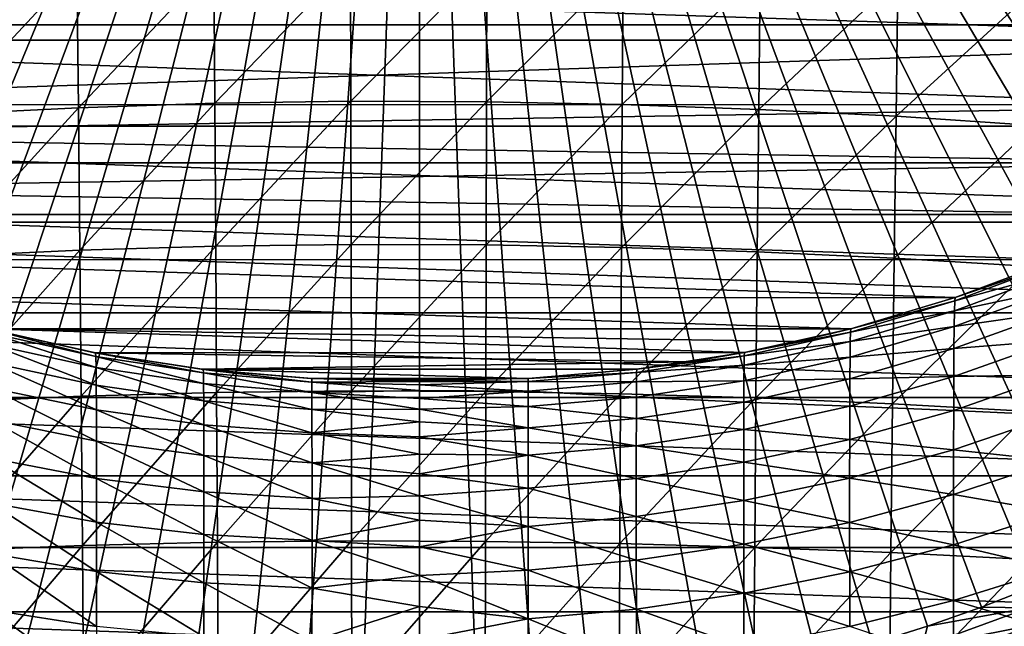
# Model space of a CAD drawing. Header units: metres. Extents: x -24 to 72, y -247 to 22.
# Tile 406 of 573: x -5 to 8, y -20 to -12. Entities that reach past the tile are written whole.
import ezdxf

# ---------------------------------------------------------------- set-up
doc = ezdxf.new("R2010")
doc.units = ezdxf.units.M
doc.layers.add('solid_509589_MEDIA_SW0001', color=7, linetype='CONTINUOUS')

msp = doc.modelspace()

# ---------------------------------------------------------------- linework, layer by layer
at = {"layer": 'solid_509589_MEDIA_SW0001'}
for points in [[(-17.029215, -11.823595, 132.530869), (-16.596352, -12.423874, 132.530869), (0, 0, 132.892746)], [(-16.596352, -12.423874, 132.530869), (-16.14234, -13.00832, 132.530869), (0, 0, 132.892746)], [(-16.14234, -13.00832, 132.530869), (-15.667758, -13.576189, 132.530869), (0, 0, 132.892746)], [(-15.667758, -13.576189, 132.530869), (-15.173208, -14.126758, 132.530869), (0, 0, 132.892746)], [(-15.173208, -14.126758, 132.530869), (-14.659324, -14.659324, 132.530869), (0, 0, 132.892746)], [(-14.659324, -14.659324, 132.530869), (-14.126758, -15.173208, 132.530869), (0, 0, 132.892746)], [(-14.126758, -15.173208, 132.530869), (-13.576189, -15.667758, 132.530869), (0, 0, 132.892746)], [(-13.576189, -15.667758, 132.530869), (-13.00832, -16.14234, 132.530869), (0, 0, 132.892746)], [(-13.00832, -16.14234, 132.530869), (-12.423874, -16.596352, 132.530869), (0, 0, 132.892746)], [(-12.423874, -16.596352, 132.530869), (-11.823595, -17.029215, 132.530869), (0, 0, 132.892746)], [(-11.823595, -17.029215, 132.530869), (-11.208249, -17.440376, 132.530869), (0, 0, 132.892746)], [(-11.208249, -17.440376, 132.530869), (-10.578619, -17.829311, 132.530869), (0, 0, 132.892746)], [(-10.578619, -17.829311, 132.530869), (-9.93551, -18.195526, 132.530869), (0, 0, 132.892746)], [(-9.93551, -18.195526, 132.530869), (-9.279737, -18.538555, 132.530869), (0, 0, 132.892746)], [(-9.279737, -18.538555, 132.530869), (-8.612141, -18.857958, 132.530869), (0, 0, 132.892746)], [(-8.612141, -18.857958, 132.530869), (-7.933569, -19.15333, 132.530869), (0, 0, 132.892746)], [(-7.933569, -19.15333, 132.530869), (-7.244887, -19.424294, 132.530869), (0, 0, 132.892746)], [(-7.244887, -19.424294, 132.530869), (-6.546972, -19.670504, 132.530869), (0, 0, 132.892746)], [(-6.546972, -19.670504, 132.530869), (-5.840714, -19.891647, 132.530869), (0, 0, 132.892746)], [(-5.840714, -19.891647, 132.530869), (-5.127014, -20.08744, 132.530869), (0, 0, 132.892746)], [(-5.127014, -20.08744, 132.530869), (-4.406779, -20.257637, 132.530869), (0, 0, 132.892746)], [(-4.406779, -20.257637, 132.530869), (-3.680929, -20.402018, 132.530869), (0, 0, 132.892746)], [(-3.680929, -20.402018, 132.530869), (-2.950388, -20.520399, 132.530869), (0, 0, 132.892746)], [(-2.950388, -20.520399, 132.530869), (-2.216087, -20.612629, 132.530869), (0, 0, 132.892746)], [(-2.216087, -20.612629, 132.530869), (-1.478962, -20.678593, 132.530869), (0, 0, 132.892746)], [(-1.478962, -20.678593, 132.530869), (-0.739953, -20.718204, 132.530869), (0, 0, 132.892746)], [(-0.739953, -20.718204, 132.530869), (0, -20.731415, 132.530869), (0, 0, 132.892746)], [(16.596352, -12.423874, 132.530869), (17.029215, -11.823595, 132.530869), (0, 0, 132.892746)], [(16.14234, -13.00832, 132.530869), (16.596352, -12.423874, 132.530869), (0, 0, 132.892746)], [(15.667757, -13.576189, 132.530869), (16.14234, -13.00832, 132.530869), (0, 0, 132.892746)], [(15.173208, -14.126758, 132.530869), (15.667757, -13.576189, 132.530869), (0, 0, 132.892746)], [(14.659324, -14.659324, 132.530869), (15.173208, -14.126758, 132.530869), (0, 0, 132.892746)], [(14.126758, -15.173208, 132.530869), (14.659324, -14.659324, 132.530869), (0, 0, 132.892746)], [(13.576189, -15.667758, 132.530869), (14.126758, -15.173208, 132.530869), (0, 0, 132.892746)], [(13.00832, -16.14234, 132.530869), (13.576189, -15.667758, 132.530869), (0, 0, 132.892746)], [(12.423874, -16.596352, 132.530869), (13.00832, -16.14234, 132.530869), (0, 0, 132.892746)], [(11.823595, -17.029215, 132.530869), (12.423874, -16.596352, 132.530869), (0, 0, 132.892746)], [(11.208249, -17.440376, 132.530869), (11.823595, -17.029215, 132.530869), (0, 0, 132.892746)], [(10.578619, -17.829311, 132.530869), (11.208249, -17.440376, 132.530869), (0, 0, 132.892746)], [(9.93551, -18.195526, 132.530869), (10.578619, -17.829311, 132.530869), (0, 0, 132.892746)], [(9.279737, -18.538555, 132.530869), (9.93551, -18.195526, 132.530869), (0, 0, 132.892746)], [(8.612141, -18.857958, 132.530869), (9.279737, -18.538555, 132.530869), (0, 0, 132.892746)], [(7.933569, -19.15333, 132.530869), (8.612141, -18.857958, 132.530869), (0, 0, 132.892746)], [(7.244886, -19.424294, 132.530869), (7.933569, -19.15333, 132.530869), (0, 0, 132.892746)], [(6.546972, -19.670504, 132.530869), (7.244886, -19.424294, 132.530869), (0, 0, 132.892746)], [(5.840714, -19.891647, 132.530869), (6.546972, -19.670504, 132.530869), (0, 0, 132.892746)], [(5.127014, -20.08744, 132.530869), (5.840714, -19.891647, 132.530869), (0, 0, 132.892746)], [(4.406779, -20.257637, 132.530869), (5.127014, -20.08744, 132.530869), (0, 0, 132.892746)], [(3.680929, -20.402018, 132.530869), (4.406779, -20.257637, 132.530869), (0, 0, 132.892746)], [(2.950388, -20.520399, 132.530869), (3.680929, -20.402018, 132.530869), (0, 0, 132.892746)], [(2.216087, -20.612629, 132.530869), (2.950388, -20.520399, 132.530869), (0, 0, 132.892746)], [(1.478962, -20.678593, 132.530869), (2.216087, -20.612629, 132.530869), (0, 0, 132.892746)], [(0.739953, -20.718204, 132.530869), (1.478962, -20.678593, 132.530869), (0, 0, 132.892746)], [(0, -20.731415, 132.530869), (0.739953, -20.718204, 132.530869), (0, 0, 132.892746)], [(19.081202, -11.923001), (-19.081202, -11.923001), (-19.866144, -10.563422)], [(19.866144, -10.563422), (19.081202, -11.923001), (-19.866144, -10.563422)], [(-4.414516, -11.199654, 296.433563), (-4.395472, -12.988259, 297.564148), (-2.64918, -11.137989, 296.388885)], [(-4.395472, -12.988259, 297.564148), (-2.636986, -12.931439, 297.523438), (-2.64918, -11.137989, 296.388885)], [(-2.64918, -11.137989, 296.388885), (-2.636986, -12.931439, 297.523438), (-0.889963, -11.110608, 296.340668)], [(-2.636986, -12.931439, 297.523438), (-0.885734, -12.906538, 297.479553), (-0.889963, -11.110608, 296.340668)], [(0.867138, -11.11656, 296.294525), (-0.889963, -11.110608, 296.340668), (-0.885734, -12.906538, 297.479553)], [(0.863017, -12.912527, 297.437592), (0.867138, -11.11656, 296.294525), (-0.885734, -12.906538, 297.479553)], [(2.626302, -11.154243, 296.25592), (0.867138, -11.11656, 296.294525), (0.863017, -12.912527, 297.437592)], [(2.614206, -12.947798, 297.402557), (2.626302, -11.154243, 296.25592), (0.863017, -12.912527, 297.437592)], [(4.391534, -11.221754, 296.229828), (2.626302, -11.154243, 296.25592), (2.614206, -12.947798, 297.402557)], [(13.042999, -12.120476, 133.193756), (-13.044503, -12.1192, 133.193756), (-14.115116, -11.216909, 133.193756)], [(13.042999, -12.120476, 133.193756), (-14.115116, -11.216909, 133.193756), (14.115116, -11.216909, 133.193756)], [(-6.189453, -11.29642, 296.469391), (-6.165304, -13.077954, 297.596832), (-4.414516, -11.199654, 296.433563)], [(-6.165304, -13.077954, 297.596832), (-4.395472, -12.988259, 297.564148), (-4.414516, -11.199654, 296.433563)], [(4.372569, -13.010515, 297.378906), (4.391534, -11.221754, 296.229828), (2.614206, -12.947798, 297.402557)], [(6.166327, -11.318113, 296.219635), (4.391534, -11.221754, 296.229828), (4.372569, -13.010515, 297.378906)], [(6.142232, -13.09983, 297.369781), (6.166327, -11.318113, 296.219635), (4.372569, -13.010515, 297.378906)], [(7.95331, -11.444612, 296.226288), (6.166327, -11.318113, 296.219635), (6.142232, -13.09983, 297.369781)], [(7.926302, -13.217199, 297.375977), (7.95331, -11.444612, 296.226288), (6.142232, -13.09983, 297.369781)], [(18.202648, -13.225469), (-18.202648, -13.225469), (-19.081202, -11.923001)], [(19.081202, -11.923001), (18.202648, -13.225469), (-19.081202, -11.923001)], [(13.042999, -12.120476, 133.193756), (-11.912878, -12.947234, 133.193756), (-13.044503, -12.1192, 133.193756)], [(11.909291, -12.950276, 133.193756), (-11.912878, -12.947234, 133.193756), (13.042999, -12.120476, 133.193756)], [(-4.395472, -12.988259, 297.564148), (-4.377317, -14.8237, 298.634155), (-2.636986, -12.931439, 297.523438)], [(-4.377317, -14.8237, 298.634155), (-2.625374, -14.771664, 298.597412), (-2.636986, -12.931439, 297.523438)], [(-2.636986, -12.931439, 297.523438), (-2.625374, -14.771664, 298.597412), (-0.885734, -12.906538, 297.479553)], [(-2.625374, -14.771664, 298.597412), (-0.881708, -14.749187, 298.557892), (-0.885734, -12.906538, 297.479553)], [(0.863017, -12.912527, 297.437592), (-0.885734, -12.906538, 297.479553), (-0.881708, -14.749187, 298.557892)], [(0.859094, -14.755171, 298.520111), (0.863017, -12.912527, 297.437592), (-0.881708, -14.749187, 298.557892)], [(2.614206, -12.947798, 297.402557), (0.863017, -12.912527, 297.437592), (0.859094, -14.755171, 298.520111)], [(11.909291, -12.950276, 133.193756), (-11.325529, -13.332362, 133.193756), (-11.912878, -12.947234, 133.193756)], [(10.722455, -13.700221, 133.193756), (-11.325529, -13.332362, 133.193756), (11.909291, -12.950276, 133.193756)], [(-6.165304, -13.077954, 297.596832), (-6.142251, -14.906367, 298.663696), (-4.395472, -12.988259, 297.564148)], [(-6.142251, -14.906367, 298.663696), (-4.377317, -14.8237, 298.634155), (-4.395472, -12.988259, 297.564148)], [(2.602686, -14.788013, 298.488617), (2.614206, -12.947798, 297.402557), (0.859094, -14.755171, 298.520111)], [(4.372569, -13.010515, 297.378906), (2.614206, -12.947798, 297.402557), (2.602686, -14.788013, 298.488617)], [(4.35449, -14.845955, 298.467407), (4.372569, -13.010515, 297.378906), (2.602686, -14.788013, 298.488617)], [(6.142232, -13.09983, 297.369781), (4.372569, -13.010515, 297.378906), (4.35449, -14.845955, 298.467407)], [(6.11923, -14.928268, 298.45929), (6.142232, -13.09983, 297.369781), (4.35449, -14.845955, 298.467407)], [(7.926302, -13.217199, 297.375977), (6.142232, -13.09983, 297.369781), (6.11923, -14.928268, 298.45929)], [(17.236036, -14.462679), (-17.236036, -14.462679), (-18.202648, -13.225469)], [(18.202648, -13.225469), (17.236036, -14.462679), (-18.202648, -13.225469)], [(7.90047, -15.036559, 298.465027), (7.926302, -13.217199, 297.375977), (6.11923, -14.928268, 298.45929)], [(10.722455, -13.700221, 133.193756), (-10.724491, -13.69775, 133.193756), (-11.325529, -13.332362, 133.193756)], [(10.722455, -13.700221, 133.193756), (-10.110862, -14.042651, 133.193756), (-10.724491, -13.69775, 133.193756)], [(9.489899, -14.365813, 133.193756), (-10.110862, -14.042651, 133.193756), (10.722455, -13.700221, 133.193756)], [(9.489899, -14.365813, 133.193756), (-9.485811, -14.366449, 133.193756), (-10.110862, -14.042651, 133.193756)], [(16.185291, -15.629663), (-16.185291, -15.629663), (-17.236036, -14.462679)], [(17.236036, -14.462679), (16.185291, -15.629663), (-17.236036, -14.462679)], [(8.217088, -14.944292, 133.193756), (-9.485811, -14.366449, 133.193756), (9.489899, -14.365813, 133.193756)], [(8.217088, -14.944292, 133.193756), (-8.20713, -14.947809, 133.193756), (-9.485811, -14.366449, 133.193756)], [(-6.142251, -14.906367, 298.663696), (-6.120424, -16.780773, 299.668274), (-4.377317, -14.8237, 298.634155)], [(-6.120424, -16.780773, 299.668274), (-4.360158, -16.70507, 299.641876), (-4.377317, -14.8237, 298.634155)], [(-4.377317, -14.8237, 298.634155), (-4.360158, -16.70507, 299.641876), (-2.625374, -14.771664, 298.597412)], [(-4.360158, -16.70507, 299.641876), (-2.61441, -16.657743, 299.6091), (-2.625374, -14.771664, 298.597412)], [(-2.625374, -14.771664, 298.597412), (-2.61441, -16.657743, 299.6091), (-0.881708, -14.749187, 298.557892)], [(-2.61441, -16.657743, 299.6091), (-0.87791, -16.637625, 299.573883), (-0.881708, -14.749187, 298.557892)], [(0.859094, -14.755171, 298.520111), (-0.881708, -14.749187, 298.557892), (-0.87791, -16.637625, 299.573883)], [(0.855393, -16.643559, 299.540283), (0.859094, -14.755171, 298.520111), (-0.87791, -16.637625, 299.573883)], [(2.602686, -14.788013, 298.488617), (0.859094, -14.755171, 298.520111), (0.855393, -16.643559, 299.540283)], [(2.591811, -16.673962, 299.512268), (2.602686, -14.788013, 298.488617), (0.855393, -16.643559, 299.540283)], [(4.35449, -14.845955, 298.467407), (2.602686, -14.788013, 298.488617), (2.591811, -16.673962, 299.512268)], [(4.337403, -16.727158, 299.493469), (4.35449, -14.845955, 298.467407), (2.591811, -16.673962, 299.512268)], [(6.11923, -14.928268, 298.45929), (4.35449, -14.845955, 298.467407), (4.337403, -16.727158, 299.493469)], [(6.905756, -15.434896, 133.193756), (-8.20713, -14.947809, 133.193756), (8.217088, -14.944292, 133.193756)], [(6.905756, -15.434896, 133.193756), (-6.895936, -15.438781, 133.193756), (-8.20713, -14.947809, 133.193756)], [(6.097451, -16.802534, 299.486359), (6.11923, -14.928268, 298.45929), (4.337403, -16.727158, 299.493469)], [(7.90047, -15.036559, 298.465027), (6.11923, -14.928268, 298.45929), (6.097451, -16.802534, 299.486359)], [(8.217088, -14.944292, 133.193756), (8.219769, -14.943181, 244.809753), (6.905022, -15.435143, 244.809753)], [(8.213838, -14.987986, 246.430328), (6.905022, -15.435143, 244.809753), (8.219769, -14.943181, 244.809753)], [(6.905756, -15.434896, 133.193756), (8.217088, -14.944292, 133.193756), (6.905022, -15.435143, 244.809753)], [(7.875953, -16.901817, 299.491608), (7.90047, -15.036559, 298.465027), (6.097451, -16.802534, 299.486359)], [(8.213838, -14.987986, 246.430328), (6.900032, -15.478925, 246.403885), (6.905022, -15.435143, 244.809753)], [(8.213838, -14.987986, 246.430328), (8.208893, -15.116768, 248.044769), (6.900032, -15.478925, 246.403885)], [(8.208893, -15.116768, 248.044769), (6.895768, -15.604263, 247.992233), (6.900032, -15.478925, 246.403885)], [(8.208893, -15.116768, 248.044769), (8.204738, -15.327329, 249.649689), (6.895768, -15.604263, 247.992233)], [(8.204738, -15.327329, 249.649689), (6.892273, -15.809699, 249.571411), (6.895768, -15.604263, 247.992233)], [(8.204738, -15.327329, 249.649689), (8.201313, -15.61776, 251.241669), (6.892273, -15.809699, 249.571411)], [(5.559599, -15.835977, 133.193756), (-6.895936, -15.438781, 133.193756), (6.905756, -15.434896, 133.193756)], [(5.559599, -15.835977, 133.193756), (-5.556098, -15.838181, 133.193756), (-6.895936, -15.438781, 133.193756)], [(6.900032, -15.478925, 246.403885), (5.555709, -15.879054, 246.384903), (5.559577, -15.83598, 244.809753)], [(6.900032, -15.478925, 246.403885), (6.895768, -15.604263, 247.992233), (5.555709, -15.879054, 246.384903)], [(5.559599, -15.835977, 133.193756), (6.905022, -15.435143, 244.809753), (5.559577, -15.83598, 244.809753)], [(6.900032, -15.478925, 246.403885), (5.559577, -15.83598, 244.809753), (6.905022, -15.435143, 244.809753)], [(5.559599, -15.835977, 133.193756), (6.905756, -15.434896, 133.193756), (6.905022, -15.435143, 244.809753)], [(6.895768, -15.604263, 247.992233), (5.552341, -16.00182, 247.954178), (5.555709, -15.879054, 246.384903)], [(6.895768, -15.604263, 247.992233), (6.892273, -15.809699, 249.571411), (5.552341, -16.00182, 247.954178)], [(15.055137, -16.721035), (-15.055137, -16.721035), (-16.185291, -15.629663)], [(16.185291, -15.629663), (15.055137, -16.721035), (-16.185291, -15.629663)], [(8.201313, -15.61776, 251.241669), (6.889487, -16.093401, 251.138062), (6.892273, -15.809699, 249.571411)], [(8.201313, -15.61776, 251.241669), (8.198565, -15.986151, 252.817261), (6.889487, -16.093401, 251.138062)], [(4.875553, -16.002155, 133.193756), (-5.556098, -15.838181, 133.193756), (5.559599, -15.835977, 133.193756)], [(-5.556098, -15.838181, 133.193756), (-4.189424, -16.145443, 133.193756), (-5.545436, -15.84096, 244.809753)], [(4.186266, -16.144917, 133.193756), (-4.189424, -16.145443, 133.193756), (-5.556098, -15.838181, 133.193756)], [(4.186266, -16.144917, 133.193756), (-5.556098, -15.838181, 133.193756), (4.875553, -16.002155, 133.193756)], [(-4.189424, -16.145443, 133.193756), (-4.174052, -16.148346, 244.809753), (-5.545436, -15.84096, 244.809753)], [(-4.170607, -16.195074, 246.529968), (-5.545436, -15.84096, 244.809753), (-4.174052, -16.148346, 244.809753)], [(-5.540861, -15.889455, 246.568024), (-5.545436, -15.84096, 244.809753), (-4.170607, -16.195074, 246.529968)], [(4.875553, -16.002155, 133.193756), (5.559577, -15.83598, 244.809753), (4.189451, -16.144312, 244.809753)], [(5.555709, -15.879054, 246.384903), (4.189451, -16.144312, 244.809753), (5.559577, -15.83598, 244.809753)], [(4.875553, -16.002155, 133.193756), (5.559599, -15.835977, 133.193756), (5.559577, -15.83598, 244.809753)], [(6.892273, -15.809699, 249.571411), (5.54966, -16.203474, 249.514267), (5.552341, -16.00182, 247.954178)], [(6.892273, -15.809699, 249.571411), (6.889487, -16.093401, 251.138062), (5.54966, -16.203474, 249.514267)], [(-5.540861, -15.889455, 246.568024), (-4.170607, -16.195074, 246.529968), (-4.168025, -16.335373, 248.228821)], [(-5.537379, -16.034195, 248.301788), (-5.540861, -15.889455, 246.568024), (-4.168025, -16.335373, 248.228821)], [(5.555709, -15.879054, 246.384903), (4.186612, -16.186565, 246.374039), (4.189451, -16.144312, 244.809753)], [(5.555709, -15.879054, 246.384903), (5.552341, -16.00182, 247.954178), (4.186612, -16.186565, 246.374039)], [(8.198565, -15.986151, 252.817261), (6.887352, -16.453539, 252.688797), (6.889487, -16.093401, 251.138062)], [(8.198565, -15.986151, 252.817261), (8.196442, -16.430592, 254.373077), (6.887352, -16.453539, 252.688797)], [(-5.537379, -16.034195, 248.301788), (-4.168025, -16.335373, 248.228821), (-4.166028, -16.565382, 249.903473)], [(-5.534621, -16.270977, 250.008331), (-5.537379, -16.034195, 248.301788), (-4.166028, -16.565382, 249.903473)], [(5.552341, -16.00182, 247.954178), (4.184172, -16.307755, 247.93187), (4.186612, -16.186565, 246.374039)], [(5.552341, -16.00182, 247.954178), (5.54966, -16.203474, 249.514267), (4.184172, -16.307755, 247.93187)], [(4.186266, -16.144917, 133.193756), (4.875553, -16.002155, 133.193756), (4.189451, -16.144312, 244.809753)], [(6.889487, -16.093401, 251.138062), (5.547608, -16.482229, 251.061813), (5.54966, -16.203474, 249.514267)], [(6.889487, -16.093401, 251.138062), (6.887352, -16.453539, 252.688797), (5.547608, -16.482229, 251.061813)], [(3.493024, -16.26396, 133.193756), (-4.189424, -16.145443, 133.193756), (4.186266, -16.144917, 133.193756)], [(-4.189424, -16.145443, 133.193756), (-2.80185, -16.359064, 133.193756), (-4.174052, -16.148346, 244.809753)], [(3.493024, -16.26396, 133.193756), (-2.80185, -16.359064, 133.193756), (-4.189424, -16.145443, 133.193756)], [(-2.80185, -16.359064, 133.193756), (-2.786151, -16.360939, 244.809753), (-4.174052, -16.148346, 244.809753)], [(-2.783926, -16.406668, 246.496063), (-4.174052, -16.148346, 244.809753), (-2.786151, -16.360939, 244.809753)], [(-4.170607, -16.195074, 246.529968), (-4.174052, -16.148346, 244.809753), (-2.783926, -16.406668, 246.496063)], [(-4.170607, -16.195074, 246.529968), (-2.783926, -16.406668, 246.496063), (-2.782223, -16.543108, 248.164246)], [(-4.168025, -16.335373, 248.228821), (-4.170607, -16.195074, 246.529968), (-2.782223, -16.543108, 248.164246)], [(4.186612, -16.186565, 246.374039), (2.799229, -16.400032, 246.371719), (2.801168, -16.358646, 244.809753)], [(4.186612, -16.186565, 246.374039), (4.184172, -16.307755, 247.93187), (2.799229, -16.400032, 246.371719)], [(4.186266, -16.144917, 133.193756), (4.189451, -16.144312, 244.809753), (2.801168, -16.358646, 244.809753)], [(4.186612, -16.186565, 246.374039), (2.801168, -16.358646, 244.809753), (4.189451, -16.144312, 244.809753)], [(3.493024, -16.26396, 133.193756), (4.186266, -16.144917, 133.193756), (2.801168, -16.358646, 244.809753)], [(5.54966, -16.203474, 249.514267), (4.182288, -16.507133, 249.479996), (4.184172, -16.307755, 247.93187)], [(5.54966, -16.203474, 249.514267), (5.547608, -16.482229, 251.061813), (4.182288, -16.507133, 249.479996)], [(-5.534621, -16.270977, 250.008331), (-4.166028, -16.565382, 249.903473), (-4.164564, -16.882326, 251.551102)], [(-5.532524, -16.596813, 251.684982), (-5.534621, -16.270977, 250.008331), (-4.164564, -16.882326, 251.551102)], [(-4.168025, -16.335373, 248.228821), (-2.782223, -16.543108, 248.164246), (-2.780932, -16.767193, 249.811295)], [(-4.166028, -16.565382, 249.903473), (-4.168025, -16.335373, 248.228821), (-2.780932, -16.767193, 249.811295)], [(2.797146, -16.359125, 133.193756), (-2.80185, -16.359064, 133.193756), (3.493024, -16.26396, 133.193756)], [(-2.80185, -16.359064, 133.193756), (-1.401914, -16.477571, 133.193756), (-2.786151, -16.360939, 244.809753)], [(1.399942, -16.477596, 133.193756), (-1.401914, -16.477571, 133.193756), (-2.80185, -16.359064, 133.193756)], [(1.399942, -16.477596, 133.193756), (-2.80185, -16.359064, 133.193756), (2.797146, -16.359125, 133.193756)], [(-1.401914, -16.477571, 133.193756), (-1.388563, -16.478245, 244.809753), (-2.786151, -16.360939, 244.809753)], [(-1.387472, -16.523184, 246.467957), (-2.786151, -16.360939, 244.809753), (-1.388563, -16.478245, 244.809753)], [(-2.783926, -16.406668, 246.496063), (-2.786151, -16.360939, 244.809753), (-1.387472, -16.523184, 246.467957)], [(1.399942, -16.477596, 133.193756), (2.797146, -16.359125, 133.193756), (1.402027, -16.477495, 244.809753)], [(2.797146, -16.359125, 133.193756), (2.801168, -16.358646, 244.809753), (1.402027, -16.477495, 244.809753)], [(2.799229, -16.400032, 246.371719), (1.402027, -16.477495, 244.809753), (2.801168, -16.358646, 244.809753)], [(2.797146, -16.359125, 133.193756), (3.493024, -16.26396, 133.193756), (2.801168, -16.358646, 244.809753)], [(4.184172, -16.307755, 247.93187), (2.79764, -16.520679, 247.926102), (2.799229, -16.400032, 246.371719)], [(4.184172, -16.307755, 247.93187), (4.182288, -16.507133, 249.479996), (2.79764, -16.520679, 247.926102)], [(-2.783926, -16.406668, 246.496063), (-1.387472, -16.523184, 246.467957), (-1.386626, -16.65653, 248.11113)], [(-2.782223, -16.543108, 248.164246), (-2.783926, -16.406668, 246.496063), (-1.386626, -16.65653, 248.11113)], [(-1.401914, -16.477571, 133.193756), (0, -16.5, 133.193756), (-1.388563, -16.478245, 244.809753)], [(1.399942, -16.477596, 133.193756), (0, -16.5, 133.193756), (-1.401914, -16.477571, 133.193756)], [(0, -16.5, 133.193756), (0, -16.5, 244.809753), (-1.388563, -16.478245, 244.809753)], [(0, -16.514677, 245.75267), (-1.388563, -16.478245, 244.809753), (0, -16.5, 244.809753)], [(-1.387472, -16.523184, 246.467957), (-1.388563, -16.478245, 244.809753), (0, -16.514677, 245.75267)], [(1.399942, -16.477596, 133.193756), (1.402027, -16.477495, 244.809753), (0, -16.5, 244.809753)], [(1.401016, -16.518465, 246.377975), (0, -16.5, 244.809753), (1.402027, -16.477495, 244.809753)], [(1.399942, -16.477596, 133.193756), (0, -16.5, 244.809753), (0, -16.5, 133.193756)], [(2.799229, -16.400032, 246.371719), (1.401016, -16.518465, 246.377975), (1.402027, -16.477495, 244.809753)], [(2.799229, -16.400032, 246.371719), (2.79764, -16.520679, 247.926102), (1.401016, -16.518465, 246.377975)], [(5.547608, -16.482229, 251.061813), (4.18091, -16.782921, 251.015121), (4.182288, -16.507133, 249.479996)], [(5.547608, -16.482229, 251.061813), (5.54613, -16.836298, 252.593506), (4.18091, -16.782921, 251.015121)], [(6.887352, -16.453539, 252.688797), (5.54613, -16.836298, 252.593506), (5.547608, -16.482229, 251.061813)], [(6.887352, -16.453539, 252.688797), (6.88581, -16.888279, 254.22023), (5.54613, -16.836298, 252.593506)], [(8.196442, -16.430592, 254.373077), (6.88581, -16.888279, 254.22023), (6.887352, -16.453539, 252.688797)], [(8.196442, -16.430592, 254.373077), (8.194892, -16.949167, 255.905685), (6.88581, -16.888279, 254.22023)], [(-5.532524, -16.596813, 251.684982), (-4.164564, -16.882326, 251.551102), (-4.163581, -17.283424, 253.168854)], [(-5.531027, -17.008711, 253.32901), (-5.532524, -16.596813, 251.684982), (-4.163581, -17.283424, 253.168854)], [(-4.166028, -16.565382, 249.903473), (-2.780932, -16.767193, 249.811295), (-2.780014, -17.076347, 251.43425)], [(-4.164564, -16.882326, 251.551102), (-4.166028, -16.565382, 249.903473), (-2.780014, -17.076347, 251.43425)], [(-2.782223, -16.543108, 248.164246), (-1.386626, -16.65653, 248.11113), (-1.385994, -16.875824, 249.736115)], [(-2.780932, -16.767193, 249.811295), (-2.782223, -16.543108, 248.164246), (-1.385994, -16.875824, 249.736115)], [(-1.387472, -16.523184, 246.467957), (0, -16.514677, 245.75267), (0, -16.55891, 246.699829)], [(-1.387472, -16.523184, 246.467957), (0, -16.55891, 246.699829), (0, -16.63299, 247.650421)], [(-1.386626, -16.65653, 248.11113), (-1.387472, -16.523184, 246.467957), (0, -16.63299, 247.650421)], [(1.401016, -16.518465, 246.377975), (0, -16.514677, 245.75267), (0, -16.5, 244.809753)], [(1.401016, -16.518465, 246.377975), (0, -16.55891, 246.699829), (0, -16.514677, 245.75267)], [(1.401016, -16.518465, 246.377975), (1.400212, -16.639601, 247.936966), (0, -16.55891, 246.699829)], [(1.400212, -16.639601, 247.936966), (0, -16.63299, 247.650421), (0, -16.55891, 246.699829)], [(2.79764, -16.520679, 247.926102), (1.400212, -16.639601, 247.936966), (1.401016, -16.518465, 246.377975)], [(2.79764, -16.520679, 247.926102), (2.796441, -16.719353, 249.469742), (1.400212, -16.639601, 247.936966)], [(4.182288, -16.507133, 249.479996), (2.796441, -16.719353, 249.469742), (2.79764, -16.520679, 247.926102)], [(4.182288, -16.507133, 249.479996), (4.18091, -16.782921, 251.015121), (2.796441, -16.719353, 249.469742)], [(13.852796, -17.72991), (-13.852796, -17.72991), (-15.055137, -16.721035)], [(15.055137, -16.721035), (13.852796, -17.72991), (-15.055137, -16.721035)], [(-6.120424, -16.780773, 299.668274), (-6.099953, -18.700285, 300.608978), (-4.360158, -16.70507, 299.641876)], [(-6.099953, -18.700285, 300.608978), (-4.344101, -18.631462, 300.585663), (-4.360158, -16.70507, 299.641876)], [(-4.360158, -16.70507, 299.641876), (-4.344101, -18.631462, 300.585663), (-2.61441, -16.657743, 299.6091)], [(-4.344101, -18.631462, 300.585663), (-2.604166, -18.588758, 300.556793), (-2.61441, -16.657743, 299.6091)], [(-2.61441, -16.657743, 299.6091), (-2.604166, -18.588758, 300.556793), (-0.87791, -16.637625, 299.573883)], [(-2.604166, -18.588758, 300.556793), (-0.874364, -18.570919, 300.525818), (-0.87791, -16.637625, 299.573883)], [(-1.386626, -16.65653, 248.11113), (0, -16.63299, 247.650421), (0, -16.737011, 248.60228)], [(-1.386626, -16.65653, 248.11113), (0, -16.737011, 248.60228), (0, -16.871025, 249.554123)], [(-1.385994, -16.875824, 249.736115), (-1.386626, -16.65653, 248.11113), (0, -16.871025, 249.554123)], [(0.855393, -16.643559, 299.540283), (-0.87791, -16.637625, 299.573883), (-0.874364, -18.570919, 300.525818)], [(0.851937, -18.576757, 300.496277), (0.855393, -16.643559, 299.540283), (-0.874364, -18.570919, 300.525818)], [(1.400212, -16.639601, 247.936966), (0, -16.737011, 248.60228), (0, -16.63299, 247.650421)], [(1.400212, -16.639601, 247.936966), (1.399611, -16.839134, 249.483673), (0, -16.737011, 248.60228)], [(1.399611, -16.839134, 249.483673), (0, -16.871025, 249.554123), (0, -16.737011, 248.60228)], [(2.591811, -16.673962, 299.512268), (0.855393, -16.643559, 299.540283), (0.851937, -18.576757, 300.496277)], [(2.58165, -18.604715, 300.47171), (2.591811, -16.673962, 299.512268), (0.851937, -18.576757, 300.496277)], [(2.796441, -16.719353, 249.469742), (1.399611, -16.839134, 249.483673), (1.400212, -16.639601, 247.936966)], [(2.796441, -16.719353, 249.469742), (2.795597, -16.994232, 250.999435), (1.399611, -16.839134, 249.483673)], [(4.337403, -16.727158, 299.493469), (2.591811, -16.673962, 299.512268), (2.58165, -18.604715, 300.47171)], [(4.321414, -18.653206, 300.455261), (4.337403, -16.727158, 299.493469), (2.58165, -18.604715, 300.47171)], [(4.18091, -16.782921, 251.015121), (2.795597, -16.994232, 250.999435), (2.796441, -16.719353, 249.469742)], [(6.097451, -16.802534, 299.486359), (4.337403, -16.727158, 299.493469), (4.321414, -18.653206, 300.455261)], [(-2.780932, -16.767193, 249.811295), (-1.385994, -16.875824, 249.736115), (-1.385556, -17.178677, 251.339783)], [(-2.780014, -17.076347, 251.43425), (-2.780932, -16.767193, 249.811295), (-1.385556, -17.178677, 251.339783)], [(-1.385994, -16.875824, 249.736115), (0, -16.871025, 249.554123), (0, -17.034948, 250.504364)], [(-1.385556, -17.178677, 251.339783), (-1.385994, -16.875824, 249.736115), (0, -17.034948, 250.504364)], [(1.399611, -16.839134, 249.483673), (1.399193, -17.11517, 251.014984), (0, -16.871025, 249.554123)], [(1.399193, -17.11517, 251.014984), (0, -17.034948, 250.504364), (0, -16.871025, 249.554123)], [(2.795597, -16.994232, 250.999435), (1.399193, -17.11517, 251.014984), (1.399611, -16.839134, 249.483673)], [(4.18091, -16.782921, 251.015121), (4.179993, -17.133333, 252.533997), (2.795597, -16.994232, 250.999435)], [(5.54613, -16.836298, 252.593506), (4.179993, -17.133333, 252.533997), (4.18091, -16.782921, 251.015121)], [(5.54613, -16.836298, 252.593506), (5.545173, -17.263893, 254.106003), (4.179993, -17.133333, 252.533997)], [(6.077027, -18.721729, 300.449127), (6.097451, -16.802534, 299.486359), (4.321414, -18.653206, 300.455261)], [(6.88581, -16.888279, 254.22023), (5.545173, -17.263893, 254.106003), (5.54613, -16.836298, 252.593506)], [(7.875953, -16.901817, 299.491608), (6.097451, -16.802534, 299.486359), (6.077027, -18.721729, 300.449127)], [(-4.164564, -16.882326, 251.551102), (-2.780014, -17.076347, 251.43425), (-2.779433, -17.467999, 253.030121)], [(-4.163581, -17.283424, 253.168854), (-4.164564, -16.882326, 251.551102), (-2.779433, -17.467999, 253.030121)], [(2.795597, -16.994232, 250.999435), (2.795074, -17.3435, 252.512009), (1.399193, -17.11517, 251.014984)], [(4.179993, -17.133333, 252.533997), (2.795074, -17.3435, 252.512009), (2.795597, -16.994232, 250.999435)], [(6.88581, -16.888279, 254.22023), (6.884811, -17.39579, 255.728973), (5.545173, -17.263893, 254.106003)], [(7.852892, -18.812101, 300.453857), (7.875953, -16.901817, 299.491608), (6.077027, -18.721729, 300.449127)], [(8.194892, -16.949167, 255.905685), (6.884811, -17.39579, 255.728973), (6.88581, -16.888279, 254.22023)], [(8.194892, -16.949167, 255.905685), (8.193869, -17.539965, 257.411652), (6.884811, -17.39579, 255.728973)], [(-5.531027, -17.008711, 253.32901), (-4.163581, -17.283424, 253.168854), (-4.163032, -17.765898, 254.753906)], [(-5.530074, -17.503677, 254.937729), (-5.531027, -17.008711, 253.32901), (-4.163032, -17.765898, 254.753906)], [(-2.780014, -17.076347, 251.43425), (-1.385556, -17.178677, 251.339783), (-1.385291, -17.562702, 252.919006)], [(-2.779433, -17.467999, 253.030121), (-2.780014, -17.076347, 251.43425), (-1.385291, -17.562702, 252.919006)], [(-1.385556, -17.178677, 251.339783), (0, -17.034948, 250.504364), (0, -17.22897, 251.45314)], [(1.399193, -17.11517, 251.014984), (0, -17.22897, 251.45314), (0, -17.034948, 250.504364)], [(1.399193, -17.11517, 251.014984), (1.398942, -17.465807, 252.527832), (0, -17.22897, 251.45314)], [(2.795074, -17.3435, 252.512009), (1.398942, -17.465807, 252.527832), (1.399193, -17.11517, 251.014984)], [(-1.385556, -17.178677, 251.339783), (0, -17.22897, 251.45314), (0, -17.453102, 252.399445)], [(-1.385291, -17.562702, 252.919006), (-1.385556, -17.178677, 251.339783), (0, -17.453102, 252.399445)], [(1.398942, -17.465807, 252.527832), (0, -17.453102, 252.399445), (0, -17.22897, 251.45314)], [(4.179993, -17.133333, 252.533997), (4.179489, -17.556587, 254.033356), (2.795074, -17.3435, 252.512009)], [(5.545173, -17.263893, 254.106003), (4.179489, -17.556587, 254.033356), (4.179993, -17.133333, 252.533997)], [(-4.163581, -17.283424, 253.168854), (-2.779433, -17.467999, 253.030121), (-2.779154, -17.939575, 254.595917)], [(-4.163032, -17.765898, 254.753906), (-4.163581, -17.283424, 253.168854), (-2.779154, -17.939575, 254.595917)], [(2.795074, -17.3435, 252.512009), (2.794839, -17.765337, 254.004272), (1.398942, -17.465807, 252.527832)], [(4.179489, -17.556587, 254.033356), (2.794839, -17.765337, 254.004272), (2.795074, -17.3435, 252.512009)], [(5.545173, -17.263893, 254.106003), (5.544685, -17.763224, 255.595963), (4.179489, -17.556587, 254.033356)], [(6.884811, -17.39579, 255.728973), (5.544685, -17.763224, 255.595963), (5.545173, -17.263893, 254.106003)], [(-5.530074, -17.503677, 254.937729), (-4.163032, -17.765898, 254.753906), (-4.162869, -18.326965, 256.303436)], [(-5.529609, -18.078722, 256.508453), (-5.530074, -17.503677, 254.937729), (-4.162869, -18.326965, 256.303436)], [(-2.779433, -17.467999, 253.030121), (-1.385291, -17.562702, 252.919006), (-1.385181, -18.025515, 254.470627)], [(-2.779154, -17.939575, 254.595917), (-2.779433, -17.467999, 253.030121), (-1.385181, -18.025515, 254.470627)], [(-1.385291, -17.562702, 252.919006), (0, -17.453102, 252.399445), (0, -17.707161, 253.34166)], [(1.398942, -17.465807, 252.527832), (0, -17.707161, 253.34166), (0, -17.453102, 252.399445)], [(1.398942, -17.465807, 252.527832), (1.39884, -17.889151, 254.019119), (0, -17.707161, 253.34166)], [(2.794839, -17.765337, 254.004272), (1.39884, -17.889151, 254.019119), (1.398942, -17.465807, 252.527832)], [(6.884811, -17.39579, 255.728973), (6.884303, -17.974234, 257.211639), (5.544685, -17.763224, 255.595963)], [(8.193869, -17.539965, 257.411652), (6.884303, -17.974234, 257.211639), (6.884811, -17.39579, 255.728973)], [(-1.385291, -17.562702, 252.919006), (0, -17.707161, 253.34166), (0, -17.99082, 254.278076)], [(-1.385181, -18.025515, 254.470627), (-1.385291, -17.562702, 252.919006), (0, -17.99082, 254.278076)], [(4.179489, -17.556587, 254.033356), (4.179356, -18.0509, 255.509918), (2.794839, -17.765337, 254.004272)], [(5.544685, -17.763224, 255.595963), (4.179356, -18.0509, 255.509918), (4.179489, -17.556587, 254.033356)], [(8.193869, -17.539965, 257.411652), (8.193327, -18.201069, 258.887543), (6.884303, -17.974234, 257.211639)], [(12.581787, -18.653372), (-12.581787, -18.653372), (-13.852796, -17.72991)], [(13.852796, -17.72991), (12.581787, -18.653372), (-13.852796, -17.72991)], [(-4.163032, -17.765898, 254.753906), (-2.779154, -17.939575, 254.595917), (-2.779143, -18.488503, 256.128662)], [(-4.162869, -18.326965, 256.303436), (-4.163032, -17.765898, 254.753906), (-2.779143, -18.488503, 256.128662)], [(1.39884, -17.889151, 254.019119), (0, -17.99082, 254.278076), (0, -17.707161, 253.34166)], [(2.794839, -17.765337, 254.004272), (2.79486, -18.257919, 255.473038), (1.39884, -17.889151, 254.019119)], [(4.179356, -18.0509, 255.509918), (2.79486, -18.257919, 255.473038), (2.794839, -17.765337, 254.004272)], [(5.544685, -17.763224, 255.595963), (5.544618, -18.3325, 257.060059), (4.179356, -18.0509, 255.509918)], [(6.884303, -17.974234, 257.211639), (5.544618, -18.3325, 257.060059), (5.544685, -17.763224, 255.595963)], [(1.39884, -17.889151, 254.019119), (1.39887, -18.383299, 255.485764), (0, -17.99082, 254.278076)], [(2.79486, -18.257919, 255.473038), (1.39887, -18.383299, 255.485764), (1.39884, -17.889151, 254.019119)], [(-2.779154, -17.939575, 254.595917), (-1.385181, -18.025515, 254.470627), (-1.38521, -18.564726, 255.991516)], [(-2.779143, -18.488503, 256.128662), (-2.779154, -17.939575, 254.595917), (-1.38521, -18.564726, 255.991516)], [(-1.385181, -18.025515, 254.470627), (0, -17.99082, 254.278076), (0, -18.303747, 255.207291)], [(1.39887, -18.383299, 255.485764), (0, -18.303747, 255.207291), (0, -17.99082, 254.278076)], [(6.884303, -17.974234, 257.211639), (6.884237, -18.621777, 258.664825), (5.544618, -18.3325, 257.060059)], [(8.193327, -18.201069, 258.887543), (6.884237, -18.621777, 258.664825), (6.884303, -17.974234, 257.211639)], [(-5.529609, -18.078722, 256.508453), (-4.162869, -18.326965, 256.303436), (-4.163048, -18.963846, 257.814575)], [(-5.529579, -18.730848, 258.038422), (-5.529609, -18.078722, 256.508453), (-4.163048, -18.963846, 257.814575)], [(-1.38521, -18.564726, 255.991516), (-1.385181, -18.025515, 254.470627), (0, -18.303747, 255.207291)], [(4.179356, -18.0509, 255.509918), (4.179552, -18.614485, 256.960419), (2.79486, -18.257919, 255.473038)], [(5.544618, -18.3325, 257.060059), (4.179552, -18.614485, 256.960419), (4.179356, -18.0509, 255.509918)], [(2.79486, -18.257919, 255.473038), (2.795107, -18.819429, 256.915131), (1.39887, -18.383299, 255.485764)], [(4.179552, -18.614485, 256.960419), (2.795107, -18.819429, 256.915131), (2.79486, -18.257919, 255.473038)], [(8.193327, -18.201069, 258.887543), (8.193221, -18.930559, 260.329987), (6.884237, -18.621777, 258.664825)], [(-4.163048, -18.963846, 257.814575), (-4.162869, -18.326965, 256.303436), (-2.779367, -19.112207, 257.625366)], [(-4.162869, -18.326965, 256.303436), (-2.779143, -18.488503, 256.128662), (-2.779367, -19.112207, 257.625366)], [(-1.38521, -18.564726, 255.991516), (0, -18.303747, 255.207291), (0, -18.645903, 256.128876)], [(1.39887, -18.383299, 255.485764), (0, -18.645903, 256.128876), (0, -18.303747, 255.207291)], [(1.39887, -18.383299, 255.485764), (1.399016, -18.946358, 256.924683), (0, -18.645903, 256.128876)], [(2.795107, -18.819429, 256.915131), (1.399016, -18.946358, 256.924683), (1.39887, -18.383299, 255.485764)], [(5.544618, -18.3325, 257.060059), (5.544924, -18.969934, 258.494965), (4.179552, -18.614485, 256.960419)], [(6.884237, -18.621777, 258.664825), (5.544924, -18.969934, 258.494965), (5.544618, -18.3325, 257.060059)], [(-2.779367, -19.112207, 257.625366), (-2.779143, -18.488503, 256.128662), (-1.385359, -19.17795, 257.478546)], [(-2.779143, -18.488503, 256.128662), (-1.38521, -18.564726, 255.991516), (-1.385359, -19.17795, 257.478546)], [(11.249941, -19.485615), (-11.249941, -19.485615), (-12.581787, -18.653372)], [(12.581787, -18.653372), (11.249941, -19.485615), (-12.581787, -18.653372)], [(-6.099953, -18.700285, 300.608978), (-6.08097, -20.664013, 301.4841), (-4.344101, -18.631462, 300.585663)], [(-6.08097, -20.664013, 301.4841), (-4.329253, -20.601969, 301.463837), (-4.344101, -18.631462, 300.585663)], [(-4.344101, -18.631462, 300.585663), (-4.329253, -20.601969, 301.463837), (-2.604166, -18.588758, 300.556793)], [(-4.329253, -20.601969, 301.463837), (-2.59471, -20.56378, 301.438782), (-2.604166, -18.588758, 300.556793)], [(-2.604166, -18.588758, 300.556793), (-2.59471, -20.56378, 301.438782), (-0.874364, -18.570919, 300.525818)], [(-2.59471, -20.56378, 301.438782), (-0.871093, -20.548138, 301.411926), (-0.874364, -18.570919, 300.525818)], [(-1.385359, -19.17795, 257.478546), (-1.38521, -18.564726, 255.991516), (0, -19.016956, 257.041565)], [(-1.38521, -18.564726, 255.991516), (0, -18.645903, 256.128876), (0, -19.016956, 257.041565)], [(0.851937, -18.576757, 300.496277), (-0.874364, -18.570919, 300.525818), (-0.871093, -20.548138, 301.411926)], [(0.848749, -20.553829, 301.386353), (0.851937, -18.576757, 300.496277), (-0.871093, -20.548138, 301.411926)], [(1.399016, -18.946358, 256.924683), (0, -19.016956, 257.041565), (0, -18.645903, 256.128876)], [(2.58165, -18.604715, 300.47171), (0.851937, -18.576757, 300.496277), (0.848749, -20.553829, 301.386353)], [(2.57227, -20.579342, 301.365112), (2.58165, -18.604715, 300.47171), (0.848749, -20.553829, 301.386353)], [(4.321414, -18.653206, 300.455261), (2.58165, -18.604715, 300.47171), (2.57227, -20.579342, 301.365112)], [(4.306628, -20.62318, 301.350952), (4.321414, -18.653206, 300.455261), (2.57227, -20.579342, 301.365112)], [(4.179552, -18.614485, 256.960419), (4.180035, -19.24556, 258.381592), (2.795107, -18.819429, 256.915131)], [(5.544924, -18.969934, 258.494965), (4.180035, -19.24556, 258.381592), (4.179552, -18.614485, 256.960419)], [(6.077027, -18.721729, 300.449127), (4.321414, -18.653206, 300.455261), (4.306628, -20.62318, 301.350952)], [(6.884237, -18.621777, 258.664825), (6.884564, -19.33658, 260.085175), (5.544924, -18.969934, 258.494965)], [(8.193221, -18.930559, 260.329987), (6.884564, -19.33658, 260.085175), (6.884237, -18.621777, 258.664825)], [(-5.529934, -19.457064, 259.524994), (-5.529579, -18.730848, 258.038422), (-4.163526, -19.673763, 259.284515)], [(-5.529579, -18.730848, 258.038422), (-4.163048, -18.963846, 257.814575), (-4.163526, -19.673763, 259.284515)], [(6.058088, -20.684954, 301.345703), (6.077027, -18.721729, 300.449127), (4.306628, -20.62318, 301.350952)], [(7.852892, -18.812101, 300.453857), (6.077027, -18.721729, 300.449127), (6.058088, -20.684954, 301.345703)], [(2.795107, -18.819429, 256.915131), (2.795549, -19.448046, 258.327362), (1.399016, -18.946358, 256.924683)], [(4.180035, -19.24556, 258.381592), (2.795549, -19.448046, 258.327362), (2.795107, -18.819429, 256.915131)], [(7.831427, -20.766535, 301.349945), (7.852892, -18.812101, 300.453857), (6.058088, -20.684954, 301.345703)], [(-4.163526, -19.673763, 259.284515), (-4.163048, -18.963846, 257.814575), (-2.779795, -19.808115, 259.083038)], [(-4.163048, -18.963846, 257.814575), (-2.779367, -19.112207, 257.625366), (-2.779795, -19.808115, 259.083038)], [(-1.385359, -19.17795, 257.478546), (0, -19.016956, 257.041565), (0, -19.416565, 257.944183)], [(1.399016, -18.946358, 256.924683), (1.399264, -19.576427, 258.332825), (0, -19.016956, 257.041565)], [(1.399264, -19.576427, 258.332825), (0, -19.416565, 257.944183), (0, -19.016956, 257.041565)], [(2.795549, -19.448046, 258.327362), (1.399264, -19.576427, 258.332825), (1.399016, -18.946358, 256.924683)], [(5.544924, -18.969934, 258.494965), (5.545557, -19.673733, 259.897308), (4.180035, -19.24556, 258.381592)], [(6.884564, -19.33658, 260.085175), (5.545557, -19.673733, 259.897308), (5.544924, -18.969934, 258.494965)], [(8.193221, -18.930559, 260.329987), (8.193509, -19.726522, 261.735474), (6.884564, -19.33658, 260.085175)], [(-2.779795, -19.808115, 259.083038), (-2.779367, -19.112207, 257.625366), (-1.385612, -19.862801, 258.928558)], [(-2.779367, -19.112207, 257.625366), (-1.385359, -19.17795, 257.478546), (-1.385612, -19.862801, 258.928558)], [(7.85219, -19.434851, 132.5121), (7.933569, -19.15333, 132.530869), (7.244886, -19.424294, 132.530869)], [(-1.385612, -19.862801, 258.928558), (-1.385359, -19.17795, 257.478546), (0, -19.416565, 257.944183)], [(4.180035, -19.24556, 258.381592), (4.180767, -19.942341, 259.770172), (2.795549, -19.448046, 258.327362)], [(5.545557, -19.673733, 259.897308), (4.180767, -19.942341, 259.770172), (4.180035, -19.24556, 258.381592)], [(-1.385612, -19.862801, 258.928558), (0, -19.416565, 257.944183), (0, -19.843689, 258.834229)], [(1.399264, -19.576427, 258.332825), (0, -19.843689, 258.834229), (0, -19.416565, 257.944183)], [(6.884564, -19.33658, 260.085175), (6.885239, -20.116808, 261.469269), (5.545557, -19.673733, 259.897308)], [(8.193509, -19.726522, 261.735474), (6.885239, -20.116808, 261.469269), (6.884564, -19.33658, 260.085175)], [(9.863578, -20.222729), (-9.863578, -20.222729), (-11.249941, -19.485615)], [(11.249941, -19.485615), (9.863578, -20.222729), (-11.249941, -19.485615)], [(-5.530625, -20.254374, 260.965393), (-5.529934, -19.457064, 259.524994), (-4.16426, -20.453932, 260.710388)], [(-5.529934, -19.457064, 259.524994), (-4.163526, -19.673763, 259.284515), (-4.16426, -20.453932, 260.710388)], [(2.795549, -19.448046, 258.327362), (2.796159, -20.141949, 259.706512), (1.399264, -19.576427, 258.332825)], [(4.180767, -19.942341, 259.770172), (2.796159, -20.141949, 259.706512), (2.795549, -19.448046, 258.327362)], [(6.477355, -19.935249, 132.5121), (7.85219, -19.434851, 132.5121), (6.546972, -19.670504, 132.530869)], [(7.937574, -19.646187, 132.463425), (7.85219, -19.434851, 132.5121), (6.477355, -19.935249, 132.5121)], [(7.85219, -19.434851, 132.5121), (7.244886, -19.424294, 132.530869), (6.546972, -19.670504, 132.530869)], [(1.399264, -19.576427, 258.332825), (1.399596, -20.27161, 259.707062), (0, -19.843689, 258.834229)], [(2.796159, -20.141949, 259.706512), (1.399596, -20.27161, 259.707062), (1.399264, -19.576427, 258.332825)], [(6.477355, -19.935249, 132.5121), (6.546972, -19.670504, 132.530869), (5.840714, -19.891647, 132.530869)], [(6.54779, -20.152025, 132.463425), (7.937574, -19.646187, 132.463425), (6.477355, -19.935249, 132.5121)], [(8.019887, -19.849918, 132.385696), (7.937574, -19.646187, 132.463425), (6.54779, -20.152025, 132.463425)]]:
    msp.add_3dface(points, dxfattribs=at)

doc.saveas('drawing.dxf')
